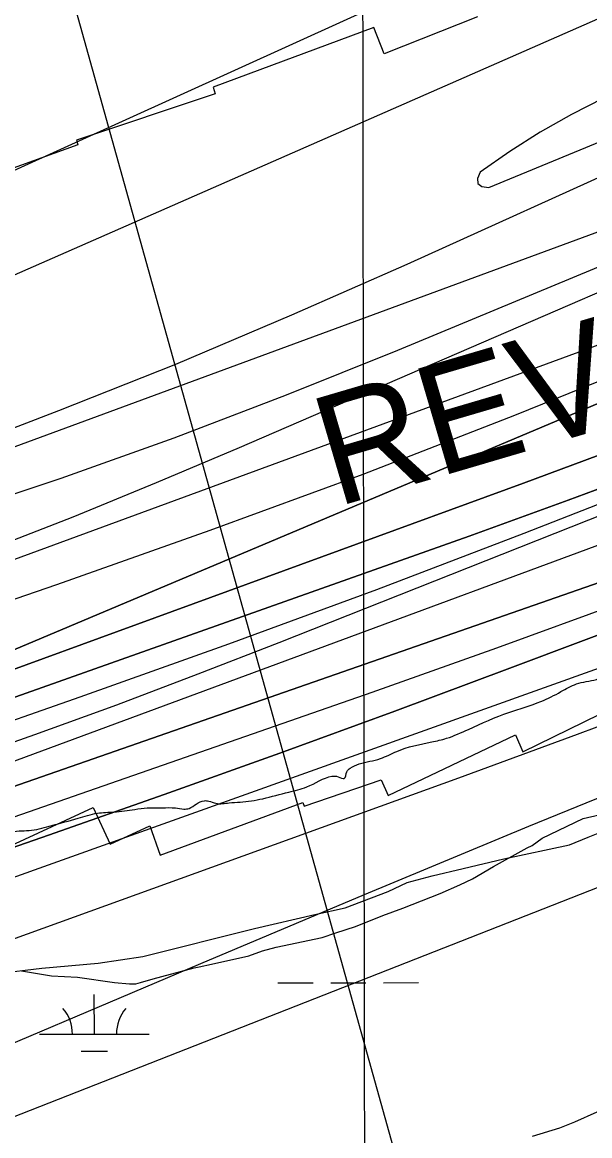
# Model space of a CAD drawing. Extents: x 3329297 to 3367176, y 649250 to 674653.
# Drawn here: x 3338371 to 3338888, y 658714 to 659727 of the extents above; entities that cross this region are included whole.
import ezdxf

# ---------------------------------------------------------------- set-up
doc = ezdxf.new("R2010")
doc.units = 0
for name, color, linetype in [('V-GRID-MAJR', 7, 'Continuous'), ('V-RIVR-EDGE', 7, 'Continuous'), ('V-RIVR-RANG', 7, 'Continuous'), ('V-RRAP-RVMT', 7, 'Continuous'), ('V-RRAP-RVMT-IDEN', 7, 'Continuous'), ('V-SITE-VEGE', 7, 'Continuous'), ('V-TOPO-DPTH', 7, 'Continuous'), ('V-TOPO-MAJR', 7, 'Continuous'), ('V-TOPO-MINR', 7, 'Continuous'), ('V-TOPO-WATR', 7, 'Continuous'), ('V-WETL-SWMP', 7, 'Continuous')]:
    doc.layers.add(name, color=color, linetype=linetype)

msp = doc.modelspace()

# ---------------------------------------------------------------- linework, layer by layer
at = {"layer": 'V-GRID-MAJR'}
msp.add_spline([(3338689.6, 654642), (3338679.9, 660701.5), (3338670.2, 666762.9), (3338660.5, 672824.3), (3338660.5, 672826.2)], degree=3, dxfattribs=at)
at = {"layer": 'V-RIVR-EDGE'}
msp.add_spline([(3337929.3, 658794.2), (3337935.8, 658794.8), (3337942, 658793.3), (3337945.9, 658795.6), (3337951.3, 658798.3), (3337956.4, 658802.9), (3337966.5, 658807.2), (3337974.3, 658812.2), (3337984, 658821.9), (3337992.5, 658828.8), (3338005.7, 658839.7), (3338019.7, 658846.6), (3338032.5, 658853.2), (3338045, 658862.4), (3338054.7, 658871.3), (3338071.8, 658882.9), (3338090.4, 658892.2), (3338104, 658897.2), (3338109, 658904.9), (3338114.1, 658906.9), (3338116.8, 658907.3), (3338121.1, 658911.5), (3338132, 658914.6), (3338140.5, 658917.3), (3338143.2, 658921.1), (3338149.4, 658926.9), (3338158.4, 658932.7), (3338169.2, 658937.8), (3338184, 658940), (3338200.3, 658941.9), (3338213.1, 658945.8), (3338242.2, 658955.4), (3338251.9, 658956.6), (3338259.3, 658956.5), (3338282.9, 658964.2), (3338304.7, 658973.1), (3338336.5, 658981.2), (3338361.7, 658990.8), (3338379.9, 658992.3), (3338398.2, 658996.5), (3338422.2, 659003.1), (3338439.7, 659007.7), (3338454.8, 659008.8), (3338473.8, 659011.1), (3338485.1, 659012.6), (3338498.7, 659012.6), (3338510.7, 659012.5), (3338518.4, 659011.4), (3338523.1, 659012.1), (3338529.7, 659016), (3338537.1, 659019.1), (3338541, 659018.7), (3338547.5, 659016.7), (3338559.6, 659017.1), (3338569.6, 659017.8), (3338590.2, 659020.9), (3338613.9, 659027), (3338630.2, 659031.6), (3338653.1, 659041.3), (3338658.9, 659040.9), (3338664.3, 659039.3), (3338666.7, 659045.5), (3338669.8, 659048.6), (3338677.9, 659052.5), (3338697.3, 659057.4), (3338712.1, 659064), (3338743.9, 659072.5), (3338757.5, 659075.9), (3338777.3, 659084), (3338814.2, 659099.4), (3338843.3, 659109.4), (3338861.5, 659118.3), (3338875.5, 659125.3), (3338893.7, 659129.5), (3338915.5, 659140.7), (3338944.6, 659154.9), (3338987.7, 659173.5), (3338988.1, 659182), (3338988.1, 659188.2), (3338991.6, 659191.7), (3339005.2, 659195.9), (3339011.4, 659203.3), (3339019.2, 659209.1)], degree=3, dxfattribs=at)
at = {"layer": 'V-RIVR-RANG'}
msp.add_line((3338759.2, 658524.2), (3338393.7, 659834.2), dxfattribs=at)
at = {"layer": 'V-RRAP-RVMT'}
for p, q in [((3338785.6, 659732.3), (3338700.5, 659698.6)), ((3338691.4, 659722.5), (3338545.1, 659668.5)), ((3338700.5, 659698.6), (3338691.4, 659722.5)), ((3338545.1, 659668.5), (3338547, 659662.3)), ((3338547, 659662.3), (3338420.8, 659620)), ((3338420.8, 659620), (3338422.1, 659615.8)), ((3338422.1, 659615.8), (3338287.3, 659567.6)), ((3338826.9, 659063.7), (3338943.2, 659120.4)), ((3338704.4, 659023.8), (3338820.2, 659079)), ((3338820.2, 659079), (3338826.9, 659063.7)), ((3338627.8, 659014.1), (3338697.8, 659038.2)), ((3338697.8, 659038.2), (3338704.4, 659023.8)), ((3338318.7, 658958.8), (3338436, 659012.9)), ((3338436, 659012.9), (3338451.3, 658979.5)), ((3338496.8, 658969.4), (3338626.7, 659017.3)), ((3338626.7, 659017.3), (3338627.8, 659014.1)), ((3338451.3, 658979.5), (3338487.4, 658996.2)), ((3338487.4, 658996.2), (3338496.8, 658969.4))]:
    msp.add_line(p, q, dxfattribs=at)
at = {"layer": 'V-SITE-VEGE'}
for points in [[(3338474.6, 658852.5), (3338479.1, 658853.6), (3338490.4, 658856.9), (3338498.4, 658859.1), (3338527.7, 658866.9), (3338532.3, 658868), (3338543.6, 658870.2), (3338577.5, 658877.9), (3338589.9, 658882.4), (3338602.3, 658885.7), (3338644.1, 658894.6), (3338656.6, 658899), (3338674.6, 658904.6), (3338699.5, 658914.6), (3338717.6, 658921.3), (3338751.5, 658934.7), (3338769.6, 658942.5), (3338780.9, 658948.1), (3338800.2, 658959.3), (3338830.7, 658976.1), (3338835.3, 658978.3), (3338844.3, 658985), (3338881.7, 659002.9), (3338896.3, 659006.2)], [(3339221, 658886.5), (3339211.9, 658879.8), (3339204, 658877.5), (3339195, 658874.2), (3339182.6, 658870.9), (3339148.6, 658859.7), (3339138.5, 658855.3), (3339123.8, 658848.6), (3339098.9, 658836.3), (3339087.6, 658831.8), (3339081.9, 658828.5), (3339044.6, 658811.7), (3339032.1, 658805), (3339015.1, 658794.9), (3338991.4, 658779.2), (3338975.5, 658771.4), (3338940.5, 658754.6), (3338923.5, 658746.8), (3338899.8, 658737.9), (3338894.1, 658735.7), (3338873.7, 658726.7), (3338860.2, 658721.2), (3338835.3, 658713.4)], [(3338370.8, 658864.3), (3338397.9, 658859.6), (3338421.6, 658858.4), (3338455.4, 658853.7), (3338469, 658852.5), (3338474.6, 658852.5)]]:
    msp.add_lwpolyline(points, dxfattribs=at)
at = {"layer": 'V-TOPO-DPTH'}
for points in [[(3340179, 660016.6), (3339533.6, 659625.6), (3339495.2, 659602.8), (3339456.4, 659580.5), (3339417.3, 659558.9), (3339377.9, 659537.9), (3339368, 659532.8), (3339333.1, 659515.1), (3339297.9, 659498.1), (3339262.3, 659481.9), (3339226.4, 659466.4), (3339142.5, 659431.3), (3339064.2, 659399.2), (3338985.6, 659367.8), (3338906.6, 659337.5), (3338827.3, 659307.9), (3338156.2, 659062.8)], [(3340179, 660016.6), (3339533.6, 659625.6), (3339495.2, 659602.8), (3339456.4, 659580.5), (3339417.3, 659558.9), (3339377.9, 659537.9), (3339368, 659532.8), (3339333.1, 659515.1), (3339297.9, 659498.1), (3339262.3, 659481.9), (3339226.4, 659466.4), (3339142.5, 659431.3), (3339064.2, 659399.2), (3338985.6, 659367.8), (3338906.6, 659337.5), (3338827.3, 659307.9), (3338156.2, 659062.8)], [(3338363.7, 659156.5), (3339248.9, 659529.8), (3339261.7, 659535.4), (3339274.4, 659541.2), (3339287, 659547.3), (3339299.5, 659553.7), (3339583.8, 659701.7), (3339689.8, 659758.6), (3339794.9, 659817.2), (3339898.6, 659878.3)], [(3339898.6, 659878.3), (3339794.9, 659817.2), (3339689.8, 659758.6), (3339583.8, 659701.7), (3339299.5, 659553.7), (3339287, 659547.3), (3339274.4, 659541.2), (3339261.7, 659535.4), (3339248.9, 659529.8), (3338363.7, 659156.5)], [(3339846.9, 659775), (3339325.2, 659472.9), (3339319.9, 659470), (3339314.6, 659467.2), (3339309.1, 659464.7), (3339303.6, 659462.3), (3339136.7, 659395.4), (3339047.5, 659360.3), (3338958, 659325.9), (3338868.1, 659292.5), (3338777.9, 659259.9), (3338183.1, 659049)], [(3338183.1, 659049), (3338777.9, 659259.9), (3338868.1, 659292.5), (3338958, 659325.9), (3339047.5, 659360.3), (3339136.7, 659395.4), (3339303.6, 659462.3), (3339309.1, 659464.7), (3339314.6, 659467.2), (3339319.9, 659470), (3339325.2, 659472.9), (3339846.9, 659775)], [(3339993.3, 659722.2), (3339363.9, 659387.4), (3339361.5, 659386.2), (3339359.2, 659385.1), (3339356.8, 659384), (3339354.3, 659383), (3339294.5, 659359.5), (3339262.1, 659347), (3339229.6, 659334.7), (3339196.9, 659322.8), (3339164.2, 659311.2), (3338181.6, 658968.7)], [(3338181.6, 658968.7), (3339164.2, 659311.2), (3339196.9, 659322.8), (3339229.6, 659334.7), (3339262.1, 659347), (3339294.5, 659359.5), (3339354.3, 659383), (3339356.8, 659384), (3339359.2, 659385.1), (3339361.5, 659386.2), (3339363.9, 659387.4), (3339993.3, 659722.2)], [(3338308.2, 659052.8), (3338382.8, 659079.2), (3338457.3, 659106.3), (3338531.4, 659134.4), (3338605.2, 659163.1), (3339294, 659436.1), (3339309.3, 659442.4), (3339324.6, 659448.9), (3339339.6, 659455.8), (3339354.6, 659463), (3339535.8, 659552.8), (3339641, 659605.7), (3339745.8, 659659.4), (3339849.9, 659714.3)], [(3338308.2, 659052.8), (3338382.8, 659079.2), (3338457.3, 659106.3), (3338531.4, 659134.4), (3338605.2, 659163.1), (3339294, 659436.1), (3339309.3, 659442.4), (3339324.6, 659448.9), (3339339.6, 659455.8), (3339354.6, 659463), (3339535.8, 659552.8), (3339641, 659605.7), (3339745.8, 659659.4), (3339849.9, 659714.3)], [(3339878.4, 659611.9), (3339796.8, 659564.8), (3339714.6, 659519.1), (3339631.2, 659475.5), (3339547, 659433.3), (3339417, 659370.2), (3339397.2, 659360.9), (3339377.2, 659352), (3339357, 659343.6), (3339336.6, 659335.6), (3338815.1, 659139.6), (3338710.5, 659100.7), (3338605.7, 659062.4), (3338500.6, 659024.8), (3338395.4, 658987.7), (3338246.1, 658935.8)]]:
    msp.add_lwpolyline(points, dxfattribs=at)
at = {"layer": 'V-TOPO-MAJR'}
for points in [[(3339616, 660044.9), (3339607.8, 660048.5), (3339596.1, 660048.9), (3339118.8, 659828.8), (3339118, 659828.4), (3338170.2, 659412.4)], [(3338297.4, 659333), (3338404.6, 659374), (3338511.1, 659416.4), (3338616.7, 659461.1), (3338721.7, 659507.3), (3339152.9, 659702.6), (3339166.4, 659709), (3339179.6, 659715.8), (3339192.6, 659723.2), (3339205.3, 659731), (3339546.4, 659949.2), (3339567.5, 659965.1), (3339586.9, 659982.6), (3339603.5, 660002.8), (3339618.3, 660024.8), (3339618.9, 660036.5), (3339616, 660044.9)], [(3338170.7, 659136), (3338402.8, 659215.7), (3338542.4, 659265.1), (3338681.4, 659316.2), (3338819.4, 659369.9), (3338956.7, 659425.4), (3339255.7, 659549.4), (3339261.5, 659551.9), (3339267.2, 659554.6), (3339272.8, 659557.5), (3339278.3, 659560.5), (3340093.8, 660021)], [(3338275, 658761.2), (3338533.8, 658871), (3338682.9, 658933.7), (3338832.3, 658995.8), (3338982.1, 659057), (3339132.2, 659117.6), (3339372.7, 659213.8), (3339405.2, 659227.2), (3339437.5, 659240.8), (3339469.6, 659255), (3339501.6, 659269.6), (3339519.8, 659278.1), (3339560.6, 659297.7), (3339600.9, 659317.9), (3339640.8, 659339.1), (3339680.3, 659361), (3340365.3, 659750.5)], [(3339497.3, 659070.2), (3339503.1, 659074.7), (3339520.1, 659088.2), (3339536.8, 659102.2), (3339553.4, 659116.3), (3339667.1, 659216.1), (3339672, 659221.3), (3339676.3, 659226.8), (3339679.6, 659233), (3339682.2, 659239.6), (3339681.7, 659243.8), (3339680.2, 659246.8), (3339677.1, 659248), (3339672.9, 659248.1), (3339524.4, 659187.9), (3339500.5, 659178.2), (3339476.6, 659168.6), (3339452.7, 659159.1), (3339428.7, 659149.7), (3338320.5, 658714.3)]]:
    msp.add_lwpolyline(points, dxfattribs=at)
at = {"layer": 'V-TOPO-MINR'}
for points in [[(3340349.2, 660695.2), (3339313.3, 660058.6), (3339254.4, 660020.2), (3339194.2, 659983.9), (3339074.4, 659915.6), (3339071.7, 659914.1), (3339068.9, 659912.8), (3338260.8, 659545.8)], [(3338111.2, 659247.9), (3339169.3, 659637.7), (3339176.5, 659640.5), (3339183.7, 659643.5), (3339190.7, 659646.7), (3339197.7, 659650.1), (3339204.5, 659653.8), (3339211.2, 659657.6), (3339217.8, 659661.7), (3339224.3, 659665.9), (3340051.2, 660232.8)], [(3340123.4, 660101.3), (3339372, 659638.8), (3339353.1, 659627.4), (3339334, 659616.3), (3339314.8, 659605.6), (3339295.4, 659595.1), (3339275.7, 659585.1), (3339255.9, 659575.3), (3339235.9, 659566), (3339215.8, 659557.1), (3339193.9, 659547.6), (3339162.5, 659534.4), (3339131.1, 659521.5), (3339099.4, 659509.1), (3339067.6, 659497.1), (3338135.5, 659154.5)], [(3338156.2, 659062.8), (3338827.3, 659307.9), (3338906.6, 659337.5), (3338985.6, 659367.8), (3339064.2, 659399.2), (3339142.5, 659431.3), (3339226.4, 659466.4), (3339262.3, 659481.9), (3339297.9, 659498.1), (3339333.1, 659515.1), (3339368, 659532.8), (3339377.9, 659537.9), (3339417.3, 659558.9), (3339456.4, 659580.5), (3339495.2, 659602.8), (3339533.6, 659625.6), (3340179, 660016.6)], [(3338303.2, 659277.9), (3338406.7, 659312.7), (3338509.7, 659349.3), (3338611.7, 659388.3), (3338713.1, 659428.9), (3339206.8, 659634), (3339213.8, 659637), (3339220.7, 659640.3), (3339227.4, 659643.8), (3339234.1, 659647.5), (3339805.2, 659980.2), (3339859.8, 660012.6)], [(3339854.2, 659970.1), (3339755.3, 659910.7), (3339655.1, 659853.8), (3339553.9, 659798.5), (3339256.5, 659640.3), (3339242.5, 659633.1), (3339228.4, 659626.1), (3339214.1, 659619.4), (3339199.7, 659613), (3338568.8, 659340.2), (3338493.2, 659308.2), (3338417.3, 659277.1), (3338340.8, 659247.3)], [(3338363.7, 659156.5), (3339248.9, 659529.8), (3339261.7, 659535.4), (3339274.4, 659541.2), (3339287, 659547.3), (3339299.5, 659553.7), (3339583.8, 659701.7), (3339689.8, 659758.6), (3339794.9, 659817.2), (3339898.6, 659878.3)], [(3338206.1, 659037.3), (3338424, 659113.6), (3338559.2, 659161.9), (3338693.9, 659211.4), (3338828, 659262.5), (3338961.6, 659314.8), (3339298.8, 659449.2), (3339309.2, 659453.6), (3339319.5, 659458.2), (3339329.6, 659463.3), (3339339.5, 659468.6), (3339970.8, 659823.2)], [(3338349.2, 658944.4), (3339339.3, 659298.2), (3339367.2, 659308.6), (3339394.9, 659319.6), (3339422.2, 659331.4), (3339449.3, 659343.8), (3339476, 659356.9), (3339502.6, 659370.5), (3339528.7, 659384.7), (3339554.7, 659399.4), (3340285, 659824.6)], [(3338250.9, 658852.8), (3338768.5, 659039.9), (3338876.4, 659079.5), (3338984, 659119.8), (3339091.3, 659161.1), (3339198.3, 659203), (3339397.4, 659282.2), (3339404.5, 659285.2), (3339411.6, 659288.5), (3339418.6, 659292), (3339425.4, 659295.7), (3340316.2, 659807.5)], [(3338278.2, 659023.4), (3339277.2, 659392.8), (3339309.4, 659405.1), (3339341.6, 659417.7), (3339373.4, 659430.9), (3339405.2, 659444.5), (3339417.5, 659449.9), (3339455, 659466.9), (3339492.3, 659484.5), (3339529.2, 659502.9), (3339565.8, 659521.8), (3340066.7, 659788.2)], [(3338183.1, 659049), (3338777.9, 659259.9), (3338868.1, 659292.5), (3338958, 659325.9), (3339047.5, 659360.3), (3339136.7, 659395.4), (3339303.6, 659462.3), (3339309.1, 659464.7), (3339314.6, 659467.2), (3339319.9, 659470), (3339325.2, 659472.9), (3339846.9, 659775)], [(3339110.9, 659759), (3338900.2, 659658.3), (3338871, 659643.4), (3338842.5, 659627.3)], [(3338842.5, 659627.3), (3338814.9, 659609.7), (3338788, 659591), (3338785.7, 659585.1), (3338785.8, 659580.6), (3338789.6, 659578.1), (3338795.9, 659577.1), (3339161.2, 659727.9)], [(3338308.2, 659052.8), (3338382.8, 659079.2), (3338457.3, 659106.3), (3338531.4, 659134.4), (3338605.2, 659163.1), (3339294, 659436.1), (3339309.3, 659442.4), (3339324.6, 659448.9), (3339339.6, 659455.8), (3339354.6, 659463), (3339535.8, 659552.8), (3339641, 659605.7), (3339745.8, 659659.4), (3339849.9, 659714.3)], [(3338213.9, 658952.2), (3338689.6, 659117.9), (3338803.1, 659158.2), (3338916.2, 659199.4), (3339028.9, 659241.9), (3339141.2, 659285.3), (3339348.4, 659366.8), (3339356.9, 659370.3), (3339365.3, 659373.9), (3339373.5, 659377.7), (3339381.7, 659381.8), (3339703.7, 659544.8), (3339808.9, 659599.7), (3339913.1, 659656.3)], [(3338246.1, 658935.8), (3338395.4, 658987.7), (3338500.6, 659024.8), (3338605.7, 659062.4), (3338710.5, 659100.7), (3338815.1, 659139.6), (3339336.6, 659335.6), (3339357, 659343.6), (3339377.2, 659352), (3339397.2, 659360.9), (3339417, 659370.2), (3339547, 659433.3), (3339631.2, 659475.5), (3339714.6, 659519.1), (3339796.8, 659564.8), (3339878.4, 659611.9)]]:
    msp.add_lwpolyline(points, dxfattribs=at)
at = {"layer": 'V-TOPO-WATR'}
msp.add_lwpolyline([(3338181.6, 658968.7), (3339164.2, 659311.2), (3339196.9, 659322.8), (3339229.6, 659334.7), (3339262.1, 659347), (3339294.5, 659359.5), (3339354.3, 659383), (3339356.8, 659384), (3339359.2, 659385.1), (3339361.5, 659386.2), (3339363.9, 659387.4), (3339993.3, 659722.2)], dxfattribs=at)
at = {"layer": 'V-WETL-SWMP'}
for p, q in [((3338886.4, 658985.8), (3338956.5, 659014.3)), ((3338809.5, 658966.3), (3338869.2, 658979)), ((3338869.2, 658979), (3338886.4, 658985.8)), ((3338772.4, 658957.5), (3338809.5, 658966.3)), ((3338721.5, 658944.7), (3338744.2, 658950.8)), ((3338744.2, 658950.8), (3338772.4, 658957.5)), ((3338704.4, 658936.6), (3338721.5, 658944.7)), ((3338665.2, 658921.7), (3338704.4, 658936.6)), ((3338637.7, 658915.6), (3338665.2, 658921.7)), ((3338582.7, 658902.9), (3338637.7, 658915.6)), ((3338481.1, 658877.3), (3338582.7, 658902.9)), ((3338440.6, 658871.3), (3338481.1, 658877.3)), ((3338389.1, 658866.7), (3338440.6, 658871.3)), ((3338346.5, 658861.5), (3338389.1, 658866.7)), ((3338604, 658853.3), (3338636, 658853.4)), ((3338652, 658853.4), (3338684, 658853.5)), ((3338700, 658853.5), (3338732, 658853.6)), ((3338437, 658806.6), (3338436.9, 658842.6)), ((3338387, 658806.5), (3338487, 658806.7)), ((3338425, 658791.1), (3338449, 658791.2))]:
    msp.add_line(p, q, dxfattribs=at)
for centre, start, end in [((3338381.8, 658807), 359.3365, 40.8801), ((3338492.3, 658807.2), 139.3365, 180.8801)]:
    msp.add_arc(centre, 35.2, start, end, dxfattribs=at)

# ---------------------------------------------------------------- texts
at = {"layer": 'V-RRAP-RVMT-IDEN'}
msp.add_text('REVET.', height=100, rotation=16.395, dxfattribs=at).set_placement((3338656.7, 659286))

doc.saveas('drawing.dxf')
